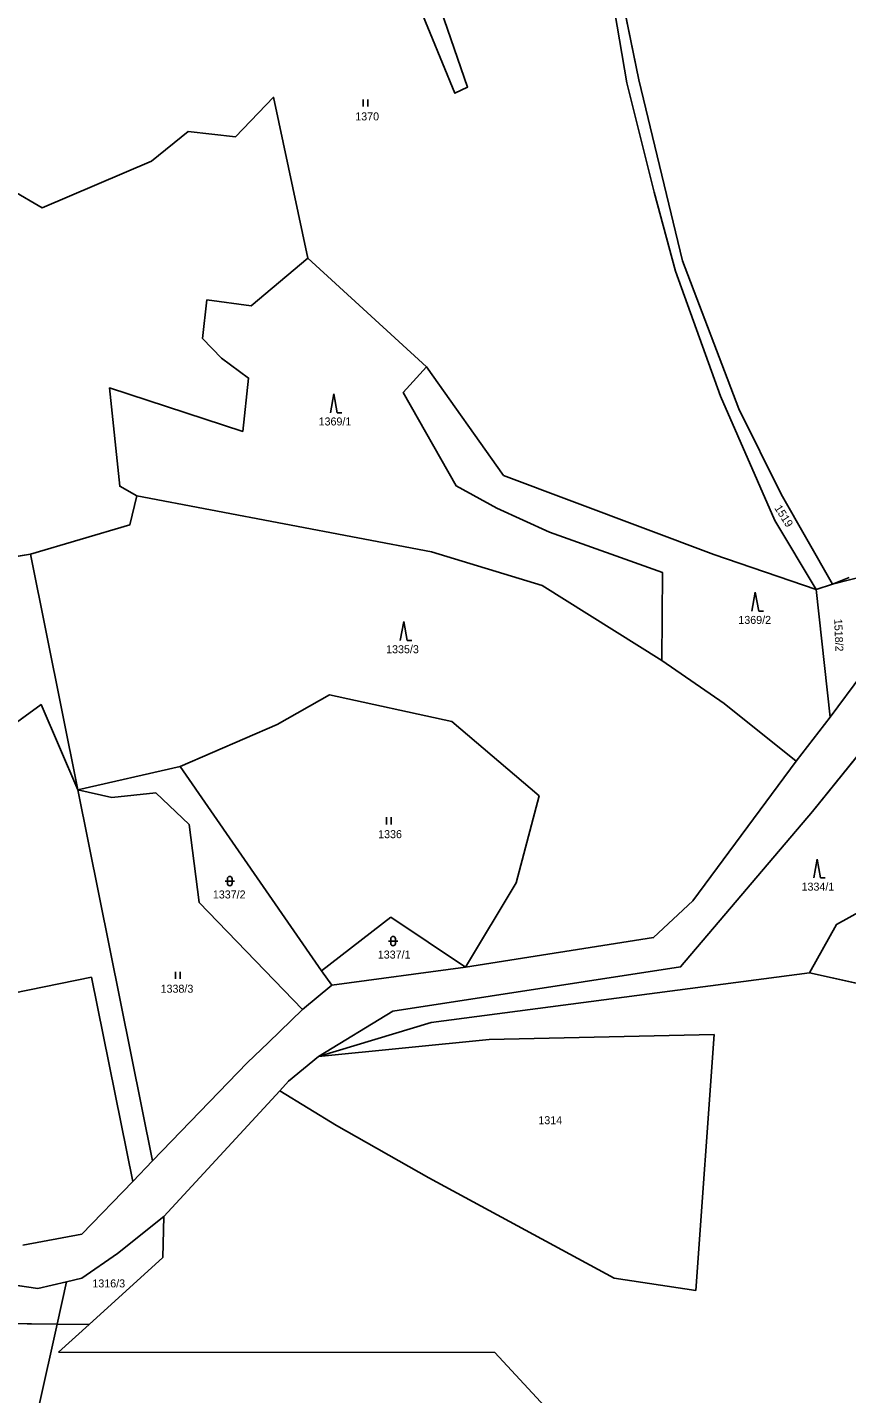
# Model space of a CAD drawing. Extents: x -760642 to -757221, y -1092371 to -1088855.
# Drawn here: x -758382.1 to -758208, y -1091616.8 to -1091326.4 of the extents above; entities that cross this region are included whole.
import ezdxf

# ---------------------------------------------------------------- set-up
doc = ezdxf.new("R2010")
doc.units = 0
for name, color, linetype in [('Vrstva 1', 7, 'Continuous'), ('Vrstva 13', 7, 'Continuous'), ('Vrstva 18', 7, 'Continuous'), ('Vrstva 25', 7, 'Continuous'), ('Vrstva 28', 7, 'Continuous'), ('Vrstva 30', 7, 'Continuous')]:
    doc.layers.add(name, color=color, linetype=linetype)

msp = doc.modelspace()

# ---------------------------------------------------------------- linework, layer by layer
at = {"layer": 'Vrstva 1'}
for p, q in [((-758258.47, -1091316.3), (-758254.72, -1091338.23)), ((-758291.27, -1091340.45), (-758299.19, -1091321.32)), ((-758294.98, -1091320.61), (-758288.57, -1091339.15)), ((-758288.57, -1091339.15), (-758291.27, -1091340.45)), ((-758254.72, -1091338.23), (-758248.91, -1091361.49)), ((-758337.89, -1091349.71), (-758329.79, -1091341.29)), ((-758322.5, -1091375.5), (-758329.79, -1091341.29)), ((-758347.93, -1091348.6), (-758355.77, -1091354.9)), ((-758337.89, -1091349.71), (-758347.93, -1091348.6)), ((-758355.77, -1091354.9), (-758379, -1091364.77)), ((-758379, -1091364.77), (-758385.3, -1091361.15)), ((-758248.91, -1091361.49), (-758244.44, -1091378.28)), ((-758334.6, -1091385.65), (-758322.5, -1091375.5)), ((-758322.5, -1091375.5), (-758297.34, -1091398.59)), ((-758244.44, -1091378.28), (-758234.84, -1091404.81)), ((-758344.9, -1091392.55), (-758343.97, -1091384.36)), ((-758343.97, -1091384.36), (-758334.6, -1091385.65)), ((-758340.89, -1091396.73), (-758344.9, -1091392.55)), ((-758335.1, -1091400.99), (-758340.89, -1091396.73)), ((-758297.34, -1091398.59), (-758302.25, -1091404.07)), ((-758297.34, -1091398.59), (-758280.93, -1091421.64)), ((-758336.35, -1091412.32), (-758335.1, -1091400.99)), ((-758362.48, -1091423.96), (-758364.65, -1091403.06)), ((-758364.65, -1091403.06), (-758336.35, -1091412.32)), ((-758302.25, -1091404.07), (-758291.02, -1091423.89)), ((-758234.84, -1091404.81), (-758223.28, -1091431.24)), ((-758280.93, -1091421.64), (-758236.29, -1091438.48)), ((-758358.83, -1091426.02), (-758362.48, -1091423.96)), ((-758291.02, -1091423.89), (-758282.34, -1091428.62)), ((-758360.36, -1091432.19), (-758358.83, -1091426.02)), ((-758358.83, -1091426.02), (-758296.27, -1091437.89)), ((-758282.34, -1091428.62), (-758271.17, -1091433.72)), ((-758381.45, -1091438.42), (-758360.36, -1091432.19)), ((-758223.28, -1091431.24), (-758214.5, -1091445.93)), ((-758247.15, -1091442.32), (-758271.17, -1091433.72)), ((-758381.45, -1091438.42), (-758421.03, -1091444.79)), ((-758371.39, -1091488.44), (-758381.45, -1091438.42)), ((-758296.27, -1091437.89), (-758272.77, -1091445.02)), ((-758236.29, -1091438.48), (-758214.5, -1091445.93)), ((-758272.77, -1091445.02), (-758247.35, -1091460.96)), ((-758247.35, -1091460.96), (-758247.15, -1091442.32)), ((-758214.5, -1091445.93), (-758211.02, -1091444.76)), ((-758214.5, -1091445.93), (-758211.58, -1091473.01)), ((-758247.35, -1091460.96), (-758234.09, -1091470.1)), ((-758211.58, -1091473.01), (-758204.82, -1091463.99)), ((-758396.77, -1091483.11), (-758379.21, -1091470.34)), ((-758379.21, -1091470.34), (-758371.39, -1091488.44)), ((-758329.04, -1091474.62), (-758317.94, -1091468.3)), ((-758317.94, -1091468.3), (-758291.9, -1091473.97)), ((-758234.09, -1091470.1), (-758218.77, -1091482.38)), ((-758196.3, -1091469.53), (-758215.33, -1091493.07)), ((-758291.9, -1091473.97), (-758273.41, -1091489.77)), ((-758218.77, -1091482.38), (-758211.58, -1091473.01)), ((-758349.65, -1091483.54), (-758329.04, -1091474.62)), ((-758218.77, -1091482.38), (-758240.75, -1091512.09)), ((-758371.39, -1091488.44), (-758349.65, -1091483.54)), ((-758319.6, -1091526.92), (-758349.65, -1091483.54)), ((-758371.39, -1091488.44), (-758364.19, -1091490.07)), ((-758355.52, -1091567.33), (-758371.39, -1091488.44)), ((-758364.19, -1091490.07), (-758354.85, -1091489.11)), ((-758354.85, -1091489.11), (-758347.71, -1091495.81)), ((-758273.41, -1091489.77), (-758278.27, -1091508.26)), ((-758215.33, -1091493.07), (-758243.33, -1091526.1)), ((-758347.71, -1091495.81), (-758345.65, -1091512.43)), ((-758210.23, -1091517.07), (-758186.87, -1091504.19)), ((-758278.27, -1091508.26), (-758289.01, -1091526.14)), ((-758345.65, -1091512.43), (-758323.67, -1091535.16)), ((-758240.75, -1091512.09), (-758249.07, -1091519.87)), ((-758319.6, -1091526.92), (-758304.9, -1091515.52)), ((-758304.9, -1091515.52), (-758289.01, -1091526.14)), ((-758210.23, -1091517.07), (-758215.93, -1091527.36)), ((-758249.07, -1091519.87), (-758289.01, -1091526.14)), ((-758289.01, -1091526.14), (-758317.46, -1091530.01)), ((-758243.33, -1091526.1), (-758304.48, -1091535.49)), ((-758398.68, -1091534.37), (-758368.47, -1091528.29)), ((-758368.47, -1091528.29), (-758359.74, -1091571.71)), ((-758317.46, -1091530.01), (-758319.6, -1091526.92)), ((-758296.34, -1091537.91), (-758215.93, -1091527.36)), ((-758215.93, -1091527.36), (-758195.84, -1091531.84)), ((-758317.46, -1091530.01), (-758323.67, -1091535.16)), ((-758323.67, -1091535.16), (-758330.88, -1091542.19)), ((-758304.48, -1091535.49), (-758320.25, -1091545.14)), ((-758296.34, -1091537.91), (-758320.25, -1091545.14)), ((-758236.18, -1091540.44), (-758283.98, -1091541.51)), ((-758240.06, -1091594.86), (-758236.18, -1091540.44)), ((-758330.88, -1091542.19), (-758335.42, -1091546.51)), ((-758283.98, -1091541.51), (-758320.25, -1091545.14)), ((-758335.42, -1091546.51), (-758355.52, -1091567.33)), ((-758320.25, -1091545.14), (-758326.67, -1091550.34)), ((-758328.5, -1091552.4), (-758353.14, -1091579.15)), ((-758326.67, -1091550.34), (-758328.5, -1091552.4)), ((-758316.43, -1091559.79), (-758328.5, -1091552.4)), ((-758296.83, -1091570.95), (-758316.43, -1091559.79)), ((-758359.74, -1091571.71), (-758355.52, -1091567.33)), ((-758359.74, -1091571.71), (-758370.56, -1091582.92)), ((-758257.42, -1091592.23), (-758296.83, -1091570.95)), ((-758363, -1091586.98), (-758353.14, -1091579.15)), ((-758353.14, -1091579.15), (-758353.32, -1091587.81)), ((-758370.56, -1091582.92), (-758383.08, -1091585.24)), ((-758370.53, -1091592.25), (-758363, -1091586.98)), ((-758423.13, -1091588.09), (-758379.9, -1091594.4)), ((-758353.32, -1091587.81), (-758369, -1091602.09)), ((-758379.9, -1091594.4), (-758373.78, -1091593)), ((-758375.78, -1091602), (-758373.78, -1091593)), ((-758373.78, -1091593), (-758370.53, -1091592.25)), ((-758257.42, -1091592.23), (-758240.06, -1091594.86)), ((-758375.78, -1091602), (-758408.54, -1091601.58)), ((-758379.67, -1091619.51), (-758375.78, -1091602)), ((-758369, -1091602.09), (-758375.78, -1091602)), ((-758369, -1091602.09), (-758375.48, -1091607.99)), ((-758282.8, -1091608.02), (-758375.48, -1091607.99)), ((-758282.8, -1091608.02), (-758266.3, -1091625.83))]:
    msp.add_line(p, q, dxfattribs=at)
at = {"layer": 'Vrstva 13'}
for p, q in [((-758256.49, -1091316.52), (-758252.2, -1091337.58)), ((-758252.2, -1091337.58), (-758242.95, -1091376.04)), ((-758242.95, -1091376.04), (-758230.99, -1091407.48)), ((-758230.99, -1091407.48), (-758221.94, -1091425.66)), ((-758221.94, -1091425.66), (-758211.02, -1091444.76)), ((-758207.52, -1091443.37), (-758211.02, -1091444.76))]:
    msp.add_line(p, q, dxfattribs=at)
at = {"layer": 'Vrstva 25'}
for p, q in [((-758310.777, -1091341.785), (-758310.777, -1091343.285)), ((-758309.755, -1091343.285), (-758309.755, -1091341.785)), ((-758317.002, -1091404.329), (-758317.735, -1091408.329)), ((-758317.002, -1091404.329), (-758316.269, -1091408.329)), ((-758316.269, -1091408.329), (-758315.269, -1091408.329)), ((-758227.452, -1091446.499), (-758228.185, -1091450.499)), ((-758227.452, -1091446.499), (-758226.719, -1091450.499)), ((-758226.719, -1091450.499), (-758225.719, -1091450.499)), ((-758302.152, -1091452.729), (-758302.885, -1091456.729)), ((-758302.152, -1091452.729), (-758301.419, -1091456.729)), ((-758301.419, -1091456.729), (-758300.419, -1091456.729)), ((-758305.827, -1091494.305), (-758305.827, -1091495.805)), ((-758304.805, -1091495.805), (-758304.805, -1091494.305)), ((-758214.312, -1091503.179), (-758215.045, -1091507.179)), ((-758214.312, -1091503.179), (-758213.579, -1091507.179)), ((-758340.1, -1091507.85), (-758338.1, -1091507.85)), ((-758339.6, -1091508.35), (-758339.6, -1091507.35)), ((-758338.6, -1091508.35), (-758338.6, -1091507.35)), ((-758213.579, -1091507.179), (-758212.579, -1091507.179)), ((-758304.92, -1091521.12), (-758304.92, -1091520.12)), ((-758303.92, -1091521.12), (-758303.92, -1091520.12)), ((-758305.42, -1091520.62), (-758303.42, -1091520.62)), ((-758350.647, -1091527.145), (-758350.647, -1091528.645)), ((-758349.625, -1091528.645), (-758349.625, -1091527.145))]:
    msp.add_line(p, q, dxfattribs=at)
for centre, start, end in [((-758339.1, -1091507.35), 0, 180), ((-758339.1, -1091508.35), 180, 0), ((-758304.42, -1091520.12), 0, 180), ((-758304.42, -1091521.12), 180, 0)]:
    msp.add_arc(centre, 0.5, start, end, dxfattribs=at)
at = {"layer": 'Vrstva 28'}
msp.add_lwpolyline([(-758256.49, -1091316.52), (-758252.2, -1091337.58), (-758242.95, -1091376.04), (-758230.99, -1091407.48), (-758221.94, -1091425.66), (-758211.02, -1091444.76), (-758159.15, -1091431.49)], dxfattribs=at)
at = {"layer": 'Vrstva 30'}
for points in [[(-758299.19, -1091321.32), (-758291.27, -1091340.45), (-758288.57, -1091339.15), (-758294.98, -1091320.61)], [(-758421.03, -1091444.79), (-758381.45, -1091438.42), (-758360.36, -1091432.19), (-758358.83, -1091426.02), (-758362.48, -1091423.96), (-758364.65, -1091403.06), (-758336.35, -1091412.32), (-758335.1, -1091400.99), (-758340.89, -1091396.73), (-758344.9, -1091392.55), (-758343.97, -1091384.36), (-758334.6, -1091385.65), (-758322.5, -1091375.5), (-758329.79, -1091341.29), (-758337.89, -1091349.71), (-758347.93, -1091348.6), (-758355.77, -1091354.9), (-758379, -1091364.77), (-758385.3, -1091361.15)], [(-758322.5, -1091375.5), (-758334.6, -1091385.65), (-758343.97, -1091384.36), (-758344.9, -1091392.55), (-758340.89, -1091396.73), (-758335.1, -1091400.99), (-758336.35, -1091412.32), (-758364.65, -1091403.06), (-758362.48, -1091423.96), (-758358.83, -1091426.02), (-758296.27, -1091437.89), (-758272.77, -1091445.02), (-758247.35, -1091460.96), (-758247.15, -1091442.32), (-758271.17, -1091433.72), (-758282.34, -1091428.62), (-758291.02, -1091423.89), (-758302.25, -1091404.07), (-758297.34, -1091398.59), (-758322.5, -1091375.5)], [(-758297.34, -1091398.59), (-758302.25, -1091404.07), (-758291.02, -1091423.89), (-758282.34, -1091428.62), (-758271.17, -1091433.72), (-758247.15, -1091442.32), (-758247.35, -1091460.96), (-758234.09, -1091470.1), (-758218.77, -1091482.38), (-758211.58, -1091473.01), (-758214.5, -1091445.93), (-758236.29, -1091438.48), (-758280.93, -1091421.64), (-758297.34, -1091398.59)], [(-758278.27, -1091508.26), (-758289.01, -1091526.14), (-758249.07, -1091519.87), (-758240.75, -1091512.09), (-758218.77, -1091482.38), (-758234.09, -1091470.1), (-758247.35, -1091460.96), (-758272.77, -1091445.02), (-758296.27, -1091437.89), (-758358.83, -1091426.02), (-758360.36, -1091432.19), (-758381.45, -1091438.42), (-758371.39, -1091488.44), (-758349.65, -1091483.54), (-758329.04, -1091474.62), (-758317.94, -1091468.3), (-758291.9, -1091473.97), (-758273.41, -1091489.77), (-758278.27, -1091508.26)], [(-758463.98, -1091475.25), (-758413.1, -1091521.32), (-758403.97, -1091519.01), (-758416.82, -1091513.06), (-758416.72, -1091507.53), (-758408.29, -1091482.61), (-758396.77, -1091483.11), (-758379.21, -1091470.34), (-758371.39, -1091488.44), (-758381.45, -1091438.42), (-758421.03, -1091444.79), (-758442.39, -1091445.85), (-758447.99, -1091448.86), (-758451.86, -1091455.78), (-758463.98, -1091475.25)], [(-758187.63, -1091499.68), (-758200.82, -1091492.96), (-758202.42, -1091482.36), (-758168.83, -1091450.63), (-758196.3, -1091469.53), (-758215.33, -1091493.07), (-758243.33, -1091526.1), (-758304.48, -1091535.49), (-758320.25, -1091545.14), (-758296.34, -1091537.91), (-758215.93, -1091527.36), (-758210.23, -1091517.07), (-758186.87, -1091504.19), (-758187.63, -1091499.68)], [(-758185.98, -1091509.54), (-758186.87, -1091504.19), (-758210.23, -1091517.07), (-758215.93, -1091527.36), (-758195.84, -1091531.84), (-758170.85, -1091526.94), (-758160.66, -1091526.8), (-758160.27, -1091521.64), (-758185.98, -1091509.54)], [(-758487.78, -1091581.77), (-758495.55, -1091585.06), (-758497.97, -1091594.14), (-758481.93, -1091596.22), (-758481.5, -1091598.68), (-758477, -1091597.69), (-758439.72, -1091599.75), (-758408.54, -1091601.58), (-758375.78, -1091602), (-758373.78, -1091593), (-758379.9, -1091594.4), (-758423.13, -1091588.09), (-758481.53, -1091574.29), (-758489.95, -1091572.84), (-758487.78, -1091581.77)], [(-758379.67, -1091619.51), (-758375.78, -1091602), (-758408.54, -1091601.58), (-758439.72, -1091599.75), (-758477, -1091597.69), (-758481.5, -1091598.68), (-758478.2, -1091617.7)]]:
    msp.add_lwpolyline(points, dxfattribs=at)

# ---------------------------------------------------------------- texts
at = {"layer": 'Vrstva 18'}
for s, p in [('1370', (-758312.45, -1091346.22)), ('1369/1', (-758320.24, -1091411.04)), ('1369/2', (-758231.06, -1091453.21)), ('1335/3', (-758305.89, -1091459.44)), ('1336', (-758307.59, -1091498.74)), ('1334/1', (-758217.63, -1091509.89)), ('1337/2', (-758342.71, -1091511.55)), ('1337/1', (-758307.66, -1091524.32)), ('1338/3', (-758353.81, -1091531.58)), ('1314', (-758273.55, -1091559.52)), ('1316/3', (-758368.306, -1091594.2))]:
    msp.add_text(s, height=1.7, dxfattribs=at).set_placement(p)
for s, rotation, p in [('1519', 302.90526, (-758223.476, -1091428.612)), ('1518/2', 272.22705, (-758210.7, -1091452.16))]:
    msp.add_text(s, height=1.7, rotation=rotation, dxfattribs=at).set_placement(p)

doc.saveas('drawing.dxf')
